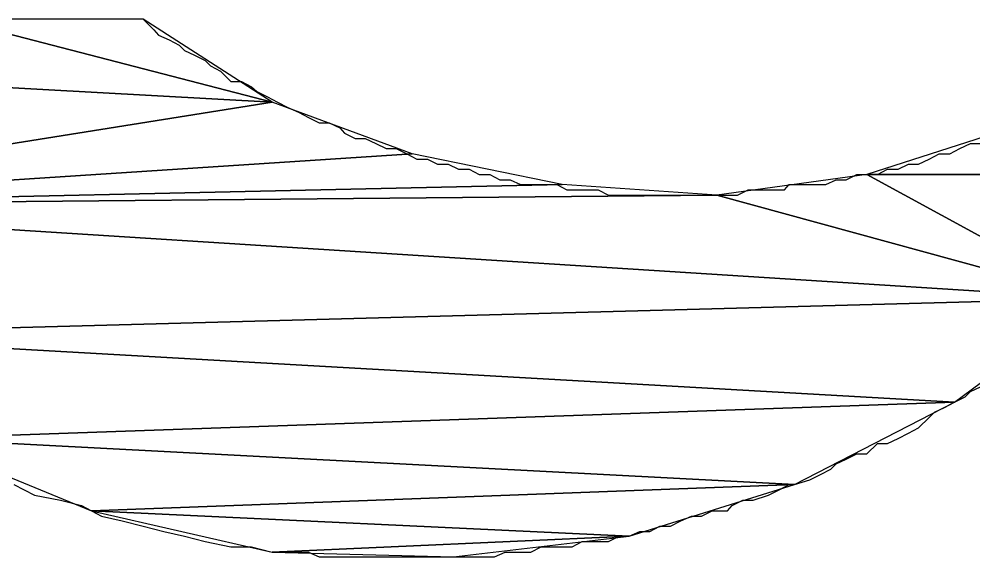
# Model space of a CAD drawing. Extents: x -495905 to -478420, y -1113297 to -1107716.
# Drawn here: x -483214.49 to -483212.66, y -1112282.101 to -1112281.07 of the extents above; entities that cross this region are included whole.
import ezdxf

# ---------------------------------------------------------------- set-up
doc = ezdxf.new("R2010")
doc.units = 0
doc.layers.add('legenda', color=7, linetype='Continuous')

msp = doc.modelspace()

# ---------------------------------------------------------------- linework, layer by layer
at = {"layer": 'legenda'}
msp.add_line((-483214.2519, -1112281.0696), (-483214.6191, -1112281.0696), dxfattribs=at)
msp.add_line((-483214.2519, -1112281.0696), (-483214.6191, -1112281.0696), dxfattribs=at)
for points in [[(-483214.6191, -1112281.0696), (-483215.4515, -1112281.1492), (-483214.0041, -1112281.2288)], [(-483214.6191, -1112281.0696), (-483215.4515, -1112281.1492), (-483214.0041, -1112281.2288)], [(-483214.2519, -1112281.0696), (-483214.6191, -1112281.0696), (-483214.0041, -1112281.2288)], [(-483214.2519, -1112281.0696), (-483214.6191, -1112281.0696), (-483214.0041, -1112281.2288)], [(-483215.4515, -1112281.1492), (-483215.2435, -1112281.4266), (-483214.0041, -1112281.2288)], [(-483215.4515, -1112281.1492), (-483215.2435, -1112281.4266), (-483214.0041, -1112281.2288)], [(-483214.0041, -1112281.2288), (-483215.2435, -1112281.4266), (-483213.7359, -1112281.3276)], [(-483214.0041, -1112281.2288), (-483215.2435, -1112281.4266), (-483213.7359, -1112281.3276)], [(-483212.5853, -1112281.2778), (-483212.8637, -1112281.3674), (-483212.1987, -1112281.3674)], [(-483212.5853, -1112281.2778), (-483212.8637, -1112281.3674), (-483212.1987, -1112281.3674)], [(-483213.7359, -1112281.3276), (-483215.2435, -1112281.4266), (-483213.4483, -1112281.3868)], [(-483213.7359, -1112281.3276), (-483215.2435, -1112281.4266), (-483213.4483, -1112281.3868)], [(-483212.8637, -1112281.3674), (-483213.1513, -1112281.4072), (-483212.4273, -1112281.6052)], [(-483212.8637, -1112281.3674), (-483213.1513, -1112281.4072), (-483212.4273, -1112281.6052)], [(-483212.1987, -1112281.3674), (-483212.8637, -1112281.3674), (-483212.4273, -1112281.6052)], [(-483212.1987, -1112281.3674), (-483212.8637, -1112281.3674), (-483212.4273, -1112281.6052)], [(-483213.4483, -1112281.3868), (-483215.2435, -1112281.4266), (-483213.1513, -1112281.4072)], [(-483213.4483, -1112281.3868), (-483215.2435, -1112281.4266), (-483213.1513, -1112281.4072)], [(-483213.1513, -1112281.4072), (-483215.2435, -1112281.4266), (-483212.4273, -1112281.6052)], [(-483213.1513, -1112281.4072), (-483215.2435, -1112281.4266), (-483212.4273, -1112281.6052)], [(-483215.2435, -1112281.4266), (-483214.9853, -1112281.6744), (-483212.4273, -1112281.6052)], [(-483215.2435, -1112281.4266), (-483214.9853, -1112281.6744), (-483212.4273, -1112281.6052)], [(-483212.4273, -1112281.6052), (-483214.9853, -1112281.6744), (-483212.6955, -1112281.804)], [(-483212.4273, -1112281.6052), (-483214.9853, -1112281.6744), (-483212.6955, -1112281.804)], [(-483214.9853, -1112281.6744), (-483214.6885, -1112281.8734), (-483212.6955, -1112281.804)], [(-483214.9853, -1112281.6744), (-483214.6885, -1112281.8734), (-483212.6955, -1112281.804)], [(-483212.6955, -1112281.804), (-483214.6885, -1112281.8734), (-483213.0025, -1112281.9622)], [(-483212.6955, -1112281.804), (-483214.6885, -1112281.8734), (-483213.0025, -1112281.9622)], [(-483214.6885, -1112281.8734), (-483214.3509, -1112282.0122), (-483213.0025, -1112281.9622)], [(-483214.6885, -1112281.8734), (-483214.3509, -1112282.0122), (-483213.0025, -1112281.9622)], [(-483213.0025, -1112281.9622), (-483214.3509, -1112282.0122), (-483213.3197, -1112282.061)], [(-483213.0025, -1112281.9622), (-483214.3509, -1112282.0122), (-483213.3197, -1112282.061)], [(-483214.3509, -1112282.0122), (-483214.0041, -1112282.0916), (-483213.3197, -1112282.061)], [(-483214.3509, -1112282.0122), (-483214.0041, -1112282.0916), (-483213.3197, -1112282.061)], [(-483213.3197, -1112282.061), (-483214.0041, -1112282.0916), (-483213.6563, -1112282.1008)], [(-483213.3197, -1112282.061), (-483214.0041, -1112282.0916), (-483213.6563, -1112282.1008)]]:
    msp.add_lwpolyline(points, close=True, dxfattribs=at)
for points in [[(-483214.2519, -1112281.0696), (-483214.2315, -1112281.09), (-483214.2225, -1112281.1002), (-483214.2021, -1112281.1094), (-483214.1827, -1112281.1196), (-483214.1725, -1112281.1298), (-483214.1531, -1112281.139), (-483214.1327, -1112281.1492), (-483214.1225, -1112281.1594), (-483214.1031, -1112281.1696), (-483214.0837, -1112281.189), (-483214.0633, -1112281.189), (-483214.0439, -1112281.1992), (-483214.0337, -1112281.2084), (-483214.0133, -1112281.2186), (-483213.9939, -1112281.2288), (-483213.9745, -1112281.239), (-483213.9541, -1112281.2482), (-483213.9347, -1112281.2584), (-483213.9143, -1112281.2686), (-483213.8949, -1112281.2686), (-483213.8745, -1112281.2778), (-483213.8653, -1112281.288), (-483213.8449, -1112281.2982), (-483213.8257, -1112281.2982), (-483213.8053, -1112281.3084), (-483213.7859, -1112281.3176), (-483213.7665, -1112281.3176), (-483213.7461, -1112281.3276), (-483213.7267, -1112281.338), (-483213.7063, -1112281.338), (-483213.6869, -1112281.348), (-483213.6665, -1112281.348), (-483213.6471, -1112281.3572), (-483213.6267, -1112281.3572), (-483213.6073, -1112281.3674), (-483213.5869, -1112281.3674), (-483213.5675, -1112281.3776), (-483213.5481, -1112281.3776), (-483213.5277, -1112281.3868), (-483213.4981, -1112281.3868), (-483213.4789, -1112281.3868), (-483213.4585, -1112281.3868), (-483213.4391, -1112281.397), (-483213.4187, -1112281.397), (-483213.3993, -1112281.397), (-483213.3789, -1112281.397), (-483213.3595, -1112281.4072), (-483213.3391, -1112281.4072), (-483213.3197, -1112281.4072), (-483213.2993, -1112281.4072), (-483213.2799, -1112281.4072), (-483213.2503, -1112281.4072), (-483213.2401, -1112281.4072), (-483213.2105, -1112281.4072), (-483213.1911, -1112281.4072), (-483213.1707, -1112281.4072), (-483213.1513, -1112281.4072), (-483213.1309, -1112281.4072), (-483213.1117, -1112281.4072), (-483213.0913, -1112281.397), (-483213.0719, -1112281.397), (-483213.0525, -1112281.397), (-483213.0219, -1112281.397), (-483213.0127, -1112281.3868), (-483212.9821, -1112281.3868), (-483212.9627, -1112281.3868), (-483212.9423, -1112281.3868), (-483212.9229, -1112281.3776), (-483212.9035, -1112281.3776), (-483212.8831, -1112281.3674), (-483212.8637, -1112281.3674), (-483212.8433, -1112281.3674), (-483212.8239, -1112281.3572), (-483212.8035, -1112281.3572), (-483212.7841, -1112281.348), (-483212.7649, -1112281.348), (-483212.7445, -1112281.338), (-483212.7251, -1112281.3276), (-483212.7047, -1112281.3276), (-483212.6853, -1112281.3176), (-483212.6649, -1112281.3084), (-483212.6455, -1112281.3084)], [(-483214.2519, -1112281.0696), (-483214.2315, -1112281.09), (-483214.2225, -1112281.1002), (-483214.2021, -1112281.1094), (-483214.1827, -1112281.1196), (-483214.1725, -1112281.1298), (-483214.1531, -1112281.139), (-483214.1327, -1112281.1492), (-483214.1225, -1112281.1594), (-483214.1031, -1112281.1696), (-483214.0837, -1112281.189), (-483214.0633, -1112281.189), (-483214.0439, -1112281.1992), (-483214.0337, -1112281.2084), (-483214.0133, -1112281.2186), (-483213.9939, -1112281.2288), (-483213.9745, -1112281.239), (-483213.9541, -1112281.2482), (-483213.9347, -1112281.2584), (-483213.9143, -1112281.2686), (-483213.8949, -1112281.2686), (-483213.8745, -1112281.2778), (-483213.8653, -1112281.288), (-483213.8449, -1112281.2982), (-483213.8257, -1112281.2982), (-483213.8053, -1112281.3084), (-483213.7859, -1112281.3176), (-483213.7665, -1112281.3176), (-483213.7461, -1112281.3276), (-483213.7267, -1112281.338), (-483213.7063, -1112281.338), (-483213.6869, -1112281.348), (-483213.6665, -1112281.348), (-483213.6471, -1112281.3572), (-483213.6267, -1112281.3572), (-483213.6073, -1112281.3674), (-483213.5869, -1112281.3674), (-483213.5675, -1112281.3776), (-483213.5481, -1112281.3776), (-483213.5277, -1112281.3868), (-483213.4981, -1112281.3868), (-483213.4789, -1112281.3868), (-483213.4585, -1112281.3868), (-483213.4391, -1112281.397), (-483213.4187, -1112281.397), (-483213.3993, -1112281.397), (-483213.3789, -1112281.397), (-483213.3595, -1112281.4072), (-483213.3391, -1112281.4072), (-483213.3197, -1112281.4072), (-483213.2993, -1112281.4072), (-483213.2799, -1112281.4072), (-483213.2503, -1112281.4072), (-483213.2401, -1112281.4072), (-483213.2105, -1112281.4072), (-483213.1911, -1112281.4072), (-483213.1707, -1112281.4072), (-483213.1513, -1112281.4072), (-483213.1309, -1112281.4072), (-483213.1117, -1112281.4072), (-483213.0913, -1112281.397), (-483213.0719, -1112281.397), (-483213.0525, -1112281.397), (-483213.0219, -1112281.397), (-483213.0127, -1112281.3868), (-483212.9821, -1112281.3868), (-483212.9627, -1112281.3868), (-483212.9423, -1112281.3868), (-483212.9229, -1112281.3776), (-483212.9035, -1112281.3776), (-483212.8831, -1112281.3674), (-483212.8637, -1112281.3674), (-483212.8433, -1112281.3674), (-483212.8239, -1112281.3572), (-483212.8035, -1112281.3572), (-483212.7841, -1112281.348), (-483212.7649, -1112281.348), (-483212.7445, -1112281.338), (-483212.7251, -1112281.3276), (-483212.7047, -1112281.3276), (-483212.6853, -1112281.3176), (-483212.6649, -1112281.3084), (-483212.6455, -1112281.3084)], [(-483214.0041, -1112282.0916), (-483213.9837, -1112282.0916), (-483213.9541, -1112282.0916), (-483213.9347, -1112282.0916), (-483213.9143, -1112282.1008), (-483213.8949, -1112282.1008), (-483213.8745, -1112282.1008), (-483213.8553, -1112282.1008), (-483213.8359, -1112282.1008), (-483213.8053, -1112282.1008), (-483213.7859, -1112282.1008), (-483213.7665, -1112282.1008), (-483213.7461, -1112282.1008), (-483213.7267, -1112282.1008), (-483213.6961, -1112282.1008), (-483213.6767, -1112282.1008), (-483213.6563, -1112282.1008), (-483213.6369, -1112282.1008), (-483213.6175, -1112282.1008), (-483213.5971, -1112282.1008), (-483213.5777, -1112282.1008), (-483213.5573, -1112282.0916), (-483213.5277, -1112282.0916), (-483213.5085, -1112282.0916), (-483213.4881, -1112282.0814), (-483213.4687, -1112282.0814), (-483213.4483, -1112282.0814), (-483213.4289, -1112282.0814), (-483213.4095, -1112282.0712), (-483213.3789, -1112282.0712), (-483213.3595, -1112282.0712), (-483213.3391, -1112282.061), (-483213.3197, -1112282.061), (-483213.2993, -1112282.052), (-483213.2799, -1112282.052), (-483213.2605, -1112282.0416), (-483213.2401, -1112282.0416), (-483213.2207, -1112282.0316), (-483213.2003, -1112282.0224), (-483213.1809, -1112282.0224), (-483213.1605, -1112282.0122), (-483213.1309, -1112282.0122), (-483213.1219, -1112282.002), (-483213.1015, -1112281.9918), (-483213.0821, -1112281.9918), (-483213.0525, -1112281.9826), (-483213.0321, -1112281.9724), (-483213.0127, -1112281.9622), (-483213.0025, -1112281.9622), (-483212.9729, -1112281.953), (-483212.9525, -1112281.9428), (-483212.9331, -1112281.9326), (-483212.9229, -1112281.9224), (-483212.9035, -1112281.9132), (-483212.8831, -1112281.903), (-483212.8637, -1112281.903), (-483212.8433, -1112281.8836), (-483212.8239, -1112281.8836), (-483212.8035, -1112281.8734), (-483212.7841, -1112281.8632), (-483212.7649, -1112281.853), (-483212.7445, -1112281.8336), (-483212.7343, -1112281.8234), (-483212.7149, -1112281.8142), (-483212.6955, -1112281.804), (-483212.6751, -1112281.7938), (-483212.6649, -1112281.7836), (-483212.6455, -1112281.7744)], [(-483214.0041, -1112282.0916), (-483213.9837, -1112282.0916), (-483213.9541, -1112282.0916), (-483213.9347, -1112282.0916), (-483213.9143, -1112282.1008), (-483213.8949, -1112282.1008), (-483213.8745, -1112282.1008), (-483213.8553, -1112282.1008), (-483213.8359, -1112282.1008), (-483213.8053, -1112282.1008), (-483213.7859, -1112282.1008), (-483213.7665, -1112282.1008), (-483213.7461, -1112282.1008), (-483213.7267, -1112282.1008), (-483213.6961, -1112282.1008), (-483213.6767, -1112282.1008), (-483213.6563, -1112282.1008), (-483213.6369, -1112282.1008), (-483213.6175, -1112282.1008), (-483213.5971, -1112282.1008), (-483213.5777, -1112282.1008), (-483213.5573, -1112282.0916), (-483213.5277, -1112282.0916), (-483213.5085, -1112282.0916), (-483213.4881, -1112282.0814), (-483213.4687, -1112282.0814), (-483213.4483, -1112282.0814), (-483213.4289, -1112282.0814), (-483213.4095, -1112282.0712), (-483213.3789, -1112282.0712), (-483213.3595, -1112282.0712), (-483213.3391, -1112282.061), (-483213.3197, -1112282.061), (-483213.2993, -1112282.052), (-483213.2799, -1112282.052), (-483213.2605, -1112282.0416), (-483213.2401, -1112282.0416), (-483213.2207, -1112282.0316), (-483213.2003, -1112282.0224), (-483213.1809, -1112282.0224), (-483213.1605, -1112282.0122), (-483213.1309, -1112282.0122), (-483213.1219, -1112282.002), (-483213.1015, -1112281.9918), (-483213.0821, -1112281.9918), (-483213.0525, -1112281.9826), (-483213.0321, -1112281.9724), (-483213.0127, -1112281.9622), (-483213.0025, -1112281.9622), (-483212.9729, -1112281.953), (-483212.9525, -1112281.9428), (-483212.9331, -1112281.9326), (-483212.9229, -1112281.9224), (-483212.9035, -1112281.9132), (-483212.8831, -1112281.903), (-483212.8637, -1112281.903), (-483212.8433, -1112281.8836), (-483212.8239, -1112281.8836), (-483212.8035, -1112281.8734), (-483212.7841, -1112281.8632), (-483212.7649, -1112281.853), (-483212.7445, -1112281.8336), (-483212.7343, -1112281.8234), (-483212.7149, -1112281.8142), (-483212.6955, -1112281.804), (-483212.6751, -1112281.7938), (-483212.6649, -1112281.7836), (-483212.6455, -1112281.7744)], [(-483214.4999, -1112281.9622), (-483214.4601, -1112281.9826), (-483214.4101, -1112281.9918), (-483214.3703, -1112282.002), (-483214.3315, -1112282.0224), (-483214.2917, -1112282.0316), (-483214.2519, -1112282.0416), (-483214.2121, -1112282.052), (-483214.1725, -1112282.061), (-483214.1327, -1112282.0712), (-483214.0837, -1112282.0814), (-483214.0439, -1112282.0814), (-483214.0041, -1112282.0916)], [(-483214.4999, -1112281.9622), (-483214.4601, -1112281.9826), (-483214.4101, -1112281.9918), (-483214.3703, -1112282.002), (-483214.3315, -1112282.0224), (-483214.2917, -1112282.0316), (-483214.2519, -1112282.0416), (-483214.2121, -1112282.052), (-483214.1725, -1112282.061), (-483214.1327, -1112282.0712), (-483214.0837, -1112282.0814), (-483214.0439, -1112282.0814), (-483214.0041, -1112282.0916)]]:
    msp.add_lwpolyline(points, dxfattribs=at)

doc.saveas('drawing.dxf')
